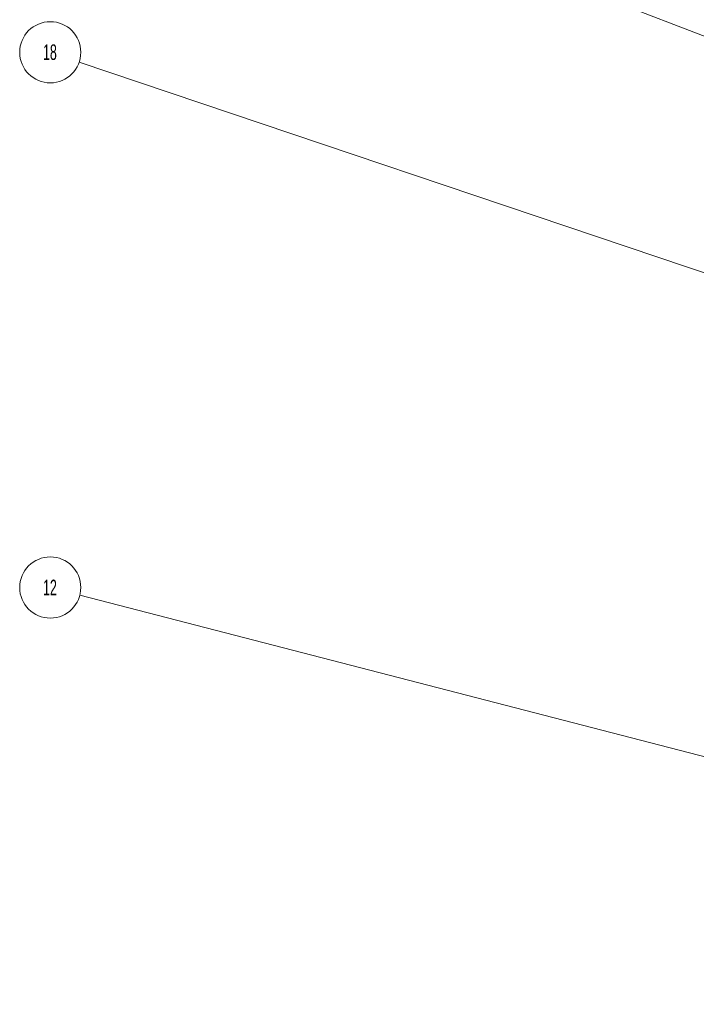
# Model space of a CAD drawing. Header units: inches. Extents: x 1802 to 2468, y -208 to -72.
# Tile 357 of 595: x 2107.16 to 2111.51, y -111.37 to -105.04. Entities that reach past the tile are written whole.
import ezdxf

# ---------------------------------------------------------------- set-up
doc = ezdxf.new("R2010")
doc.units = ezdxf.units.IN
doc.header["$LTSCALE"] = 0.5
doc.header["$MEASUREMENT"] = 0
doc.layers.add('SID-M-S', color=105, linetype='Continuous')
doc.styles.add('SLDTEXTSTYLE0', font='TXT', dxfattribs={"width": 0.595745})

msp = doc.modelspace()

# ---------------------------------------------------------------- linework, layer by layer
at = {"layer": 'SID-M-S', "linetype": 'Continuous', "lineweight": 0}
for p, q in [((2119.96751, -108.37831), (2107.53613, -103.5931)), ((2119.42609, -109.31831), (2107.53895, -105.3092)), ((2117.73252, -111.37043), (2107.54301, -108.73866))]:
    msp.add_line(p, q, dxfattribs=at)
for centre in [(2107.35257, -105.24634), (2107.35257, -108.68947)]:
    msp.add_circle(centre, 0.1967, dxfattribs=at)

# ---------------------------------------------------------------- texts
at = {"layer": 'SID-M-S', "linetype": 'Continuous', "lineweight": 0, "char_height": 0.1, "attachment_point": 2, "style": 'SLDTEXTSTYLE0'}
for s, insert in [('18', (2107.35055, -105.19579)), ('12', (2107.35055, -108.63892))]:
    msp.add_mtext(s, dxfattribs=dict(at, insert=insert))

doc.saveas('drawing.dxf')
